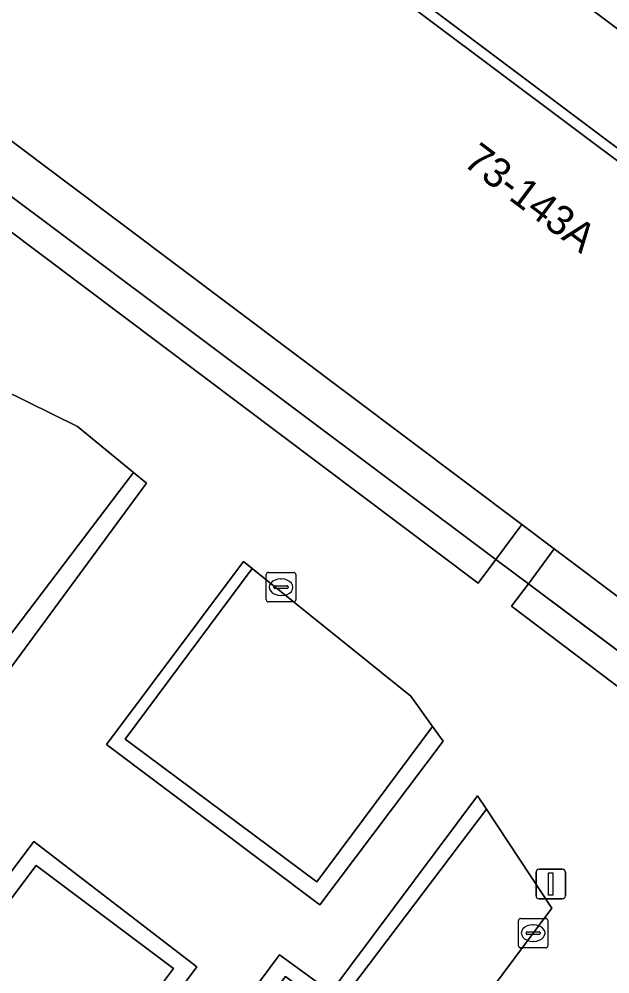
# Model space of a CAD drawing. Extents: x 159716 to 160783, y 383290 to 384031.
# Drawn here: x 160353.97 to 160373.94, y 383782.17 to 383814.46 of the extents above; entities that cross this region are included whole.
import ezdxf

# ---------------------------------------------------------------- set-up
doc = ezdxf.new("R2010")
doc.units = 0
for name, color, linetype in [('IMGEO_Groenvoorziening', 7, 'Continuous'), ('IMGEO_Kolk', 7, 'Continuous'), ('IMGEO_Lichtmast', 7, 'Continuous'), ('IMGEO_Muur', 7, 'Continuous'), ('IMGEO_Pand', 7, 'Continuous'), ('IMGEO_Pand_nummerreeks', 7, 'Continuous'), ('IMGEO_Pand_overbouw', 7, 'Continuous'), ('IMGEO_Rijbaan_lokaal_gesloten', 7, 'Continuous'), ('IMGEO_Voetpad_open', 7, 'Continuous')]:
    doc.layers.add(name, color=color, linetype=linetype)

msp = doc.modelspace()

# ---------------------------------------------------------------- linework, layer by layer
at = {"layer": 'IMGEO_Groenvoorziening'}
for points in [[(160370.087, 383796.189), (160370.97, 383797.365), (160353.549, 383810.457), (160352.644, 383809.254)], [(160352.644, 383809.254), (160352.069, 383808.487), (160369.487, 383795.389), (160370.087, 383796.189)], [(160357.838, 383799.125), (160355.948, 383800.683), (160350.888, 383803.176), (160346.966, 383798.023), (160350.827, 383795.084), (160353.319, 383793.188)], [(160378.482, 383789.902), (160379.351, 383791.065), (160372.063, 383796.543), (160371.185, 383795.367)], [(160367.213, 383791.564), (160361.853, 383795.877), (160357.556, 383790.107), (160357.719, 383789.986), (160364.034, 383785.283), (160367.947, 383790.538)], [(160371.185, 383795.367), (160370.619, 383794.608), (160377.888, 383789.108), (160378.482, 383789.902)], [(160371.982, 383784.396), (160369.769, 383787.743), (160364.573, 383780.868), (160362.974, 383782.077), (160354.898, 383771.391), (160361.11, 383769.798)], [(160349.11, 383778.603), (160352.449, 383773.374), (160359.187, 383782.35), (160354.54, 383785.838)]]:
    msp.add_lwpolyline(points, close=True, dxfattribs=at)
at = {"layer": 'IMGEO_Kolk'}
for p, q in [((160362.326, 383794.822), (160362.326, 383795.674)), ((160362.401, 383795.748), (160363.253, 383795.748)), ((160363.327, 383795.674), (160363.327, 383794.822)), ((160362.814, 383795.528), (160362.839, 383795.528)), ((160362.585, 383795.242), (160362.585, 383795.254)), ((160363.023, 383795.205), (160362.625, 383795.205)), ((160362.628, 383795.291), (160363.026, 383795.291)), ((160363.069, 383795.254), (160363.069, 383795.242)), ((160363.253, 383794.748), (160362.401, 383794.748)), ((160362.837, 383794.968), (160362.812, 383794.968)), ((160370.923, 383784.046), (160371.775, 383784.046)), ((160370.848, 383783.12), (160370.848, 383783.972)), ((160371.336, 383783.826), (160371.361, 383783.826)), ((160371.849, 383783.972), (160371.849, 383783.12)), ((160371.107, 383783.54), (160371.107, 383783.552)), ((160371.545, 383783.503), (160371.147, 383783.503)), ((160371.15, 383783.589), (160371.548, 383783.589)), ((160371.591, 383783.552), (160371.591, 383783.54)), ((160371.359, 383783.266), (160371.334, 383783.266)), ((160371.775, 383783.046), (160370.923, 383783.046))]:
    msp.add_line(p, q, dxfattribs=at)
for points in [[(160362.326, 383794.822), (160362.326, 383795.674)], [(160362.401, 383795.748), (160363.253, 383795.748)], [(160363.327, 383795.674), (160363.327, 383794.822)], [(160363.253, 383794.748), (160362.401, 383794.748)], [(160370.923, 383784.046), (160371.775, 383784.046)], [(160370.848, 383783.12), (160370.848, 383783.972)], [(160371.849, 383783.972), (160371.849, 383783.12)], [(160371.775, 383783.046), (160370.923, 383783.046)]]:
    msp.add_lwpolyline(points, dxfattribs=at)
for centre, radius, start, end in [((160362.403, 383795.672), 0.0765, 91.552, 178.448), ((160362.403, 383795.672), 0.0765, 91.552, 178.448), ((160363.251, 383795.672), 0.0765, 1.552, 88.448), ((160363.251, 383795.672), 0.0765, 1.552, 88.448), ((160362.625, 383795.251), 0.0403, 85.8775, 175.7526), ((160362.622, 383795.241), 0.0366, 178.938, 274.7102), ((160363.026, 383795.248), 0.043, 264.8664, 352.4533), ((160363.03, 383795.253), 0.0386, 1.7309, 96.639), ((160362.403, 383794.824), 0.0765, 181.552, 268.448), ((160362.403, 383794.824), 0.0765, 181.552, 268.448), ((160363.251, 383794.824), 0.0765, 271.552, 358.448), ((160363.251, 383794.824), 0.0765, 271.552, 358.448), ((160370.925, 383783.97), 0.0765, 91.552, 178.448), ((160370.925, 383783.97), 0.0765, 91.552, 178.448), ((160371.773, 383783.97), 0.0765, 1.552, 88.448), ((160371.773, 383783.97), 0.0765, 1.552, 88.448), ((160371.147, 383783.549), 0.0403, 85.8775, 175.7526), ((160371.144, 383783.539), 0.0366, 178.938, 274.7102), ((160371.548, 383783.546), 0.043, 264.8664, 352.4533), ((160371.552, 383783.551), 0.0386, 1.7309, 96.639), ((160370.925, 383783.122), 0.0765, 181.552, 268.448), ((160370.925, 383783.122), 0.0765, 181.552, 268.448), ((160371.773, 383783.122), 0.0765, 271.552, 358.448), ((160371.773, 383783.122), 0.0765, 271.552, 358.448)]:
    msp.add_arc(centre, radius, start, end, dxfattribs=at)
for centre, major_axis, ratio, start_param, end_param in [((160362.813, 383795.248), (-0.387, 0.002), 0.722429, 4.712389, 7.853982), ((160362.838, 383795.248), (-0.39, 0.002), 0.717154, 1.570796, 4.712389), ((160371.335, 383783.546), (-0.387, 0.002), 0.722429, 4.712389, 7.853982), ((160371.36, 383783.546), (-0.39, 0.002), 0.717154, 1.570796, 4.712389)]:
    msp.add_ellipse(centre, major_axis=major_axis, ratio=ratio, start_param=start_param, end_param=end_param, dxfattribs=at)
at = {"layer": 'IMGEO_Lichtmast'}
for p, q in [((160371.546, 383785.706), (160372.336, 383785.706)), ((160372.336, 383785.706), (160371.546, 383785.706)), ((160371.446, 383784.806), (160371.446, 383785.606)), ((160371.446, 383785.606), (160371.446, 383784.806)), ((160372.436, 383785.606), (160372.436, 383784.806)), ((160372.436, 383784.806), (160372.436, 383785.606)), ((160372.336, 383784.706), (160371.546, 383784.706)), ((160371.546, 383784.706), (160372.336, 383784.706))]:
    msp.add_line(p, q, dxfattribs=at)
msp.add_lwpolyline([(160371.866, 383785.581), (160372.016, 383785.581), (160372.016, 383784.831), (160371.866, 383784.831), (160371.866, 383785.581)], dxfattribs=at)
for centre, start, end in [((160371.546, 383785.606), 90, 180), ((160371.546, 383785.606), 90, 180), ((160372.336, 383785.606), 0, 90), ((160372.336, 383785.606), 360, 90), ((160371.546, 383784.806), 180, 270), ((160371.546, 383784.806), 180, 270), ((160372.336, 383784.806), 270, 0), ((160372.336, 383784.806), 270, 0)]:
    msp.add_arc(centre, 0.1, start, end, dxfattribs=at)
at = {"layer": 'IMGEO_Muur'}
for points in [[(160350.888, 383803.176), (160350.451, 383803.391), (160346.352, 383797.918), (160353.612, 383792.415), (160358.277, 383798.763), (160357.838, 383799.125), (160353.319, 383793.188), (160350.827, 383795.084), (160346.966, 383798.023)], [(160361.853, 383795.877), (160361.56, 383796.113), (160356.928, 383789.928), (160364.136, 383784.506), (160368.3, 383790.044), (160367.947, 383790.538), (160364.034, 383785.283), (160357.719, 383789.986), (160357.556, 383790.107)], [(160369.769, 383787.743), (160369.469, 383788.196), (160364.508, 383781.552), (160362.767, 383782.817), (160354.388, 383771.522), (160354.898, 383771.391), (160362.974, 383782.077), (160364.573, 383780.868)], [(160354.468, 383786.644), (160348.801, 383779.086), (160349.11, 383778.603), (160354.54, 383785.838), (160359.187, 383782.35), (160352.449, 383773.374), (160352.799, 383772.827), (160359.981, 383782.403)]]:
    msp.add_lwpolyline(points, close=True, dxfattribs=at)
at = {"layer": 'IMGEO_Pand'}
msp.add_lwpolyline([(160348.421, 383814.139), (160348.576, 383814.012), (160348.915, 383813.736), (160348.997, 383813.858), (160351.318, 383812.134), (160353.549, 383810.457), (160370.97, 383797.365), (160372.063, 383796.543), (160379.351, 383791.065), (160381.881, 383789.164), (160384.235, 383787.442), (160391.356, 383796.814), (160356.09, 383823.249), (160355.775, 383823.487), (160355.576, 383823.637)], close=True, dxfattribs=at)
at = {"layer": 'IMGEO_Pand_overbouw'}
for points in [[(160391.356, 383796.814), (160391.541, 383797.087), (160356.307, 383823.539), (160356.09, 383823.249)], [(160351.318, 383812.134), (160350.435, 383810.908), (160380.987, 383788.025), (160381.881, 383789.164), (160379.351, 383791.065), (160372.063, 383796.543), (160370.97, 383797.365), (160353.549, 383810.457)]]:
    msp.add_lwpolyline(points, close=True, dxfattribs=at)
at = {"layer": 'IMGEO_Rijbaan_lokaal_gesloten'}
msp.add_lwpolyline([(160351.885, 383831.091), (160351.783, 383830.991), (160362.943, 383822.569), (160399.392, 383795.277), (160411.204, 383786.414)], dxfattribs=at)
at = {"layer": 'IMGEO_Voetpad_open'}
for points in [[(160327.127, 383845.65), (160356.096, 383823.922), (160355.775, 383823.487), (160356.09, 383823.249), (160356.307, 383823.539), (160391.541, 383797.087), (160391.356, 383796.814), (160392.037, 383796.305), (160392.565, 383797.01), (160394.271, 383795.733), (160393.761, 383795.022), (160399.232, 383790.901), (160399.761, 383791.604), (160401.469, 383790.317), (160400.962, 383789.622), (160406.351, 383785.577), (160405.964, 383785.06), (160406.289, 383784.318), (160404.985, 383783.761), (160409.5, 383780.66)], [(160411.204, 383786.414), (160399.392, 383795.277), (160362.943, 383822.569)], [(160345.177, 383772.721), (160346.923, 383769.782), (160358.655, 383762.241), (160357.071, 383759.97), (160358.15, 383759.163), (160358.686, 383759.856), (160362.347, 383757.087), (160364.582, 383760.072), (160364.378, 383760.225), (160364.972, 383760.986), (160364.161, 383761.62), (160379.691, 383782.36), (160380.203, 383781.976), (160384.235, 383787.442), (160381.881, 383789.164), (160380.987, 383788.025), (160378.482, 383789.902), (160377.888, 383789.108), (160370.619, 383794.608), (160371.185, 383795.367), (160370.087, 383796.189), (160369.487, 383795.389), (160352.069, 383808.487)]]:
    msp.add_lwpolyline(points, dxfattribs=at)
for points in [[(160356.09, 383823.249), (160391.356, 383796.814), (160391.541, 383797.087), (160356.307, 383823.539)], [(160346.352, 383797.918), (160350.451, 383803.391), (160350.888, 383803.176), (160355.948, 383800.683), (160357.838, 383799.125), (160358.277, 383798.763), (160353.612, 383792.415)], [(160371.185, 383795.367), (160372.063, 383796.543), (160370.97, 383797.365), (160370.087, 383796.189)], [(160361.56, 383796.113), (160361.853, 383795.877), (160367.213, 383791.564), (160367.947, 383790.538), (160368.3, 383790.044), (160364.136, 383784.506), (160356.928, 383789.928)], [(160362.767, 383782.817), (160364.508, 383781.552), (160369.469, 383788.196), (160369.769, 383787.743), (160371.982, 383784.396), (160361.11, 383769.798), (160354.898, 383771.391), (160354.388, 383771.522)], [(160354.468, 383786.644), (160359.981, 383782.403), (160352.799, 383772.827), (160352.449, 383773.374), (160349.11, 383778.603), (160348.801, 383779.086)]]:
    msp.add_lwpolyline(points, close=True, dxfattribs=at)

# ---------------------------------------------------------------- texts
at = {"layer": 'IMGEO_Pand_nummerreeks'}
msp.add_text('73-143A', height=1, rotation=323.0399, dxfattribs=at).set_placement((160368.939, 383809.549))

doc.saveas('drawing.dxf')
